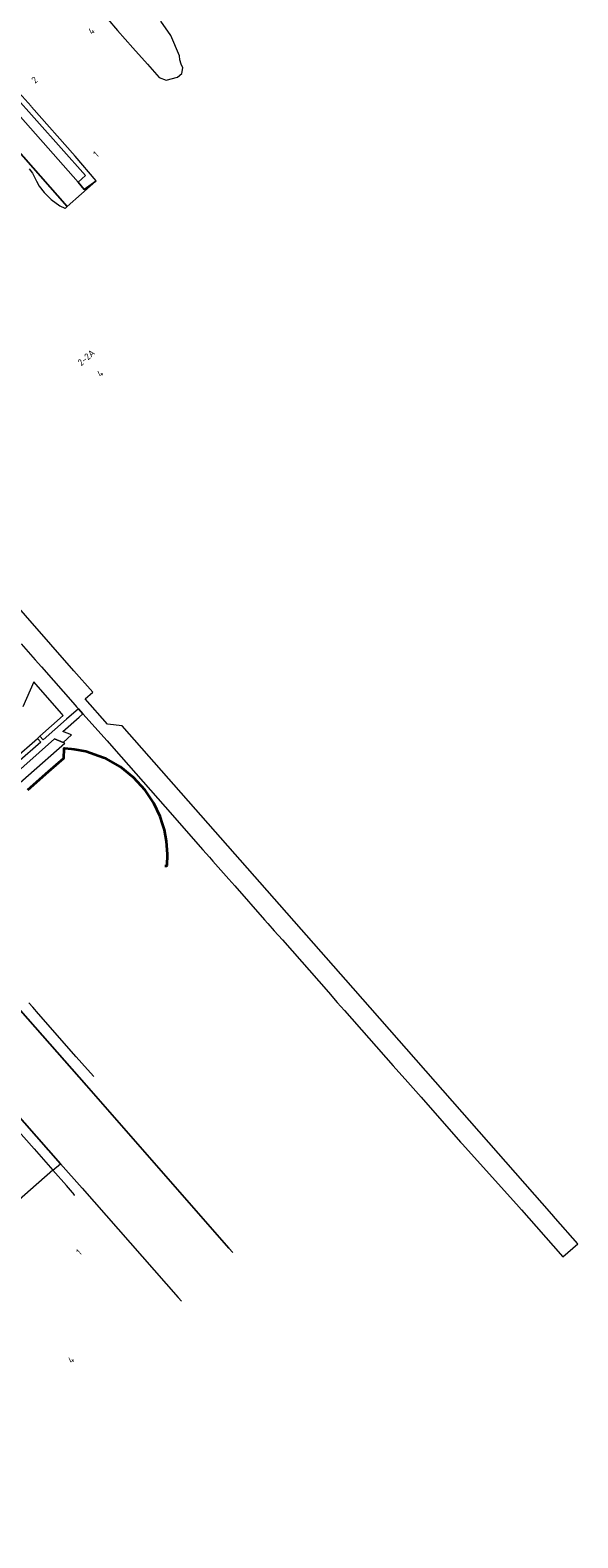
# Model space of a CAD drawing. Extents: x 150256 to 156914, y 461459 to 469481.
# Tile 492 of 656: x 155170 to 155279, y 466697 to 466998. Entities that reach past the tile are written whole.
import ezdxf
from ezdxf.enums import TextEntityAlignment as Align

# ---------------------------------------------------------------- set-up
doc = ezdxf.new("R2010")
doc.units = 0
doc.header["$LTSCALE"] = 0.75
for name, color, linetype, lineweight in [('B-RO-GR-BEPLANTING_CULTUUR_HEESTERS-GV', 251, 'CONTINUOUS', 18), ('B-RO-OG-BEBOUWING-GV', 6, 'CONTINUOUS', 35), ('B-RO-OG-BEBOUWING-T18', 1, 'CONTINUOUS', 18), ('B-RO-OG-TERREIN_CULTUURSCHEIDING-GV', 251, 'CONTINUOUS', 18), ('B-RO-OG-WATER-GV', 251, 'CONTINUOUS', 18), ('B-RO-VH-VERHARDING_BETONSTRAATSTEEN-GV', 251, 'CONTINUOUS', 18), ('B-RO-VH-VERHARDING_TEGEL-GV', 251, 'CONTINUOUS', 18)]:
    doc.layers.add(name, color=color, linetype=linetype, lineweight=lineweight)
doc.styles.add('NLCS-ISO-M200-T18', font='NLCS-ISO.ttf', dxfattribs={"height": 360})

msp = doc.modelspace()

# ---------------------------------------------------------------- linework, layer by layer
at = {"layer": 'B-RO-GR-BEPLANTING_CULTUUR_HEESTERS-GV'}
msp.add_lwpolyline([(155146.327, 466831.336), (155147.513, 466829.994), (155176.586, 466855.555), (155176.217, 466855.7), (155174.489, 466856.38)], close=True, dxfattribs=at)
at = {"layer": 'B-RO-OG-BEBOUWING-GV'}
msp.add_lwpolyline([(155196.526, 466831.105), (155196.937, 466831.067), (155196.944, 466831.226), (155197.03, 466833.274), (155197.019, 466833.432), (155196.85, 466835.976), (155196.432, 466838.256), (155196.042, 466839.465), (155195.567, 466840.935), (155194.303, 466843.604), (155192.566, 466846.192), (155190.297, 466848.727), (155187.655, 466850.841), (155184.733, 466852.482), (155184.266, 466852.649), (155180.771, 466853.895), (155178.441, 466854.282), (155177.891, 466854.373), (155176.511, 466854.463), (155176.356, 466854.473), (155176.297, 466852.484), (155173.262, 466849.822), (155169.128, 466846.195)], dxfattribs=at)
at = {"layer": 'B-RO-OG-TERREIN_CULTUURSCHEIDING-GV'}
msp.add_lwpolyline([(155166.392, 466852.35), (155171.099, 466856.506), (155171.609, 466856.957), (155176.268, 466861.072), (155175.895, 466861.497), (155170.4, 466867.809), (155168.206, 466862.825)], dxfattribs=at)
at = {"layer": 'B-RO-OG-WATER-GV'}
msp.add_lwpolyline([(155185.134, 467000), (155187.092, 466997.755), (155190.149, 466994.298), (155193.029, 466991.036), (155195.358, 466988.37), (155196.798, 466987.805), (155199.023, 466988.42), (155199.908, 466989.189), (155200.069, 466990.298), (155199.772, 466990.995), (155199.476, 466991.906), (155199.443, 466992.665), (155197.69, 466996.755), (155195.736, 466999.629)], dxfattribs=at)
at = {"layer": 'B-RO-VH-VERHARDING_BETONSTRAATSTEEN-GV'}
msp.add_lwpolyline([(155117.746, 467037.554), (155111.545, 467047.071), (155106.58, 467043.835), (155111.63, 467036.089), (155111.768, 467036.207), (155112.095, 467036.492), (155177.049, 466962.636), (155182.785, 466967.701), (155180.447, 466965.994), (155179.217, 466967.456), (155164.738, 466983.92), (155156.967, 466992.637), (155142.198, 467009.584), (155134.564, 467018.272), (155120.172, 467034.43), (155118.294, 467036.698)], close=True, dxfattribs=at)
for points in [[(155169.482, 466970.173), (155170.123, 466969.245), (155170.912, 466967.672), (155171.463, 466966.688), (155172.473, 466965.403), (155173.83, 466964.016), (155175.588, 466962.75), (155176.544, 466962.323), (155176.615, 466962.253), (155177.049, 466962.636), (155112.095, 467036.492)], [(155153.204, 467000), (155158.439, 466993.935), (155156.967, 466992.637), (155164.738, 466983.92), (155166.156, 466985.201), (155180.708, 466968.793), (155179.217, 466967.456), (155180.447, 466965.994), (155182.785, 466967.701), (155182.839, 466967.74), (155182.844, 466967.744), (155178.621, 466972.644), (155169.932, 466982.521), (155169.84, 466982.625), (155169.827, 466982.614), (155165.7, 466987.331), (155164.22, 466988.826), (155161.659, 466991.653), (155160.332, 466993.307), (155156.223, 466998.096)], [(155210.046, 466753.926), (155209.288, 466754.79), (155180.922, 466787.248), (155105.705, 466872.664), (155093.96, 466885.898), (155065.539, 466918.183), (155027.156, 466961.896)], [(155033.295, 466933.743), (155041.954, 466923.887), (155053.309, 466910.962), (155059.442, 466903.982), (155070.739, 466891.122), (155076.618, 466884.43), (155088.151, 466871.302), (155094.048, 466864.59), (155105.86, 466851.143), (155110.096, 466846.322), (155175.705, 466771.639), (155180.011, 466766.738), (155199.154, 466744.947), (155199.827, 466744.208)], [(155178.359, 466765.283), (155178.529, 466765.433), (155176.931, 466767.268), (155174.211, 466770.327), (155169.741, 466766.401), (155153.94, 466752.515), (155149.409, 466748.532), (155129.906, 466731.388), (155126.166, 466728.101), (155107.806, 466711.974), (155106.123, 466710.499), (155101.598, 466706.53), (155096.98, 466702.481), (155101.742, 466696.988)]]:
    msp.add_lwpolyline(points, dxfattribs=at)
at = {"layer": 'B-RO-VH-VERHARDING_TEGEL-GV'}
for points in [[(155167.882, 466875.353), (155170.683, 466872.167), (155171.888, 466870.796), (155178.614, 466863.144), (155178.896, 466862.823), (155179.28, 466862.398), (155180.187, 466861.396), (155184.983, 466855.981), (155186.321, 466854.46), (155186.314, 466854.454), (155198.026, 466841.158), (155199.367, 466839.634), (155204.109, 466834.242), (155205.399, 466832.777), (155206.061, 466832.027), (155209.253, 466828.412), (155210.443, 466827.073), (155216.362, 466820.307), (155217.02, 466819.554), (155218.346, 466818.11), (155219.945, 466816.29), (155229.126, 466805.84), (155230.897, 466803.83), (155232.327, 466802.203), (155242.066, 466791.172), (155244.95, 466787.905), (155247.607, 466784.888), (155255.472, 466775.952), (155255.792, 466775.597), (155266.625, 466763.561), (155267.62, 466762.427), (155270.528, 466759.114), (155275.863, 466753.036), (155278.862, 466755.667), (155274.43, 466760.722), (155273.675, 466761.581), (155234.064, 466806.64), (155188.004, 466859.037), (155185.067, 466859.351), (155180.652, 466864.367), (155182.154, 466865.691), (155178.383, 466869.98), (155149.853, 466902.549)], [(155105.705, 466872.664), (155180.922, 466787.248), (155209.288, 466754.79), (155210.046, 466753.926)], [(155146.327, 466831.336), (155174.489, 466856.38), (155176.217, 466855.7), (155177.919, 466857.193), (155176.199, 466857.877), (155179.437, 466860.734), (155180.187, 466861.396), (155179.28, 466862.398), (155176.928, 466860.321), (155172.273, 466856.21), (155171.609, 466856.957), (155171.099, 466856.506), (155171.763, 466855.759), (155167.056, 466851.602)], [(155182.33, 466789.015), (155181.67, 466789.766), (155179.963, 466791.707), (155178.836, 466792.988), (155171.34, 466801.511), (155170.171, 466802.84), (155169.399, 466803.718)]]:
    msp.add_lwpolyline(points, dxfattribs=at)
msp.add_lwpolyline([(155128.175, 466822.744), (155129.173, 466821.622), (155146.341, 466802.053), (155147.333, 466800.921), (155164.419, 466781.449), (155165.805, 466779.878), (155170.428, 466774.596), (155174.211, 466770.327), (155175.705, 466771.639), (155110.096, 466846.322), (155108.64, 466845.037), (155114.861, 466837.958)], close=True, dxfattribs=at)

# ---------------------------------------------------------------- texts
at = {"layer": 'B-RO-OG-BEBOUWING-T18', "style": 'NLCS-ISO-M200-T18'}
for s, rotation, p in [('4', 41.1, (155181.87, 466997.658)), ('2', 41.1, (155170.529, 466987.887)), ('1', 41.8, (155182.777, 466973.046)), ('2-2A', 41.1, (155180.843, 466932.487)), ('4', 41.1, (155183.609, 466929.321)), ('1', 41.4, (155179.373, 466753.991)), ('4', 41.4, (155177.814, 466732.512))]:
    msp.add_text(s, height=1.35, rotation=rotation, dxfattribs=at).set_placement(p, align=Align.MIDDLE)

doc.saveas('drawing.dxf')
